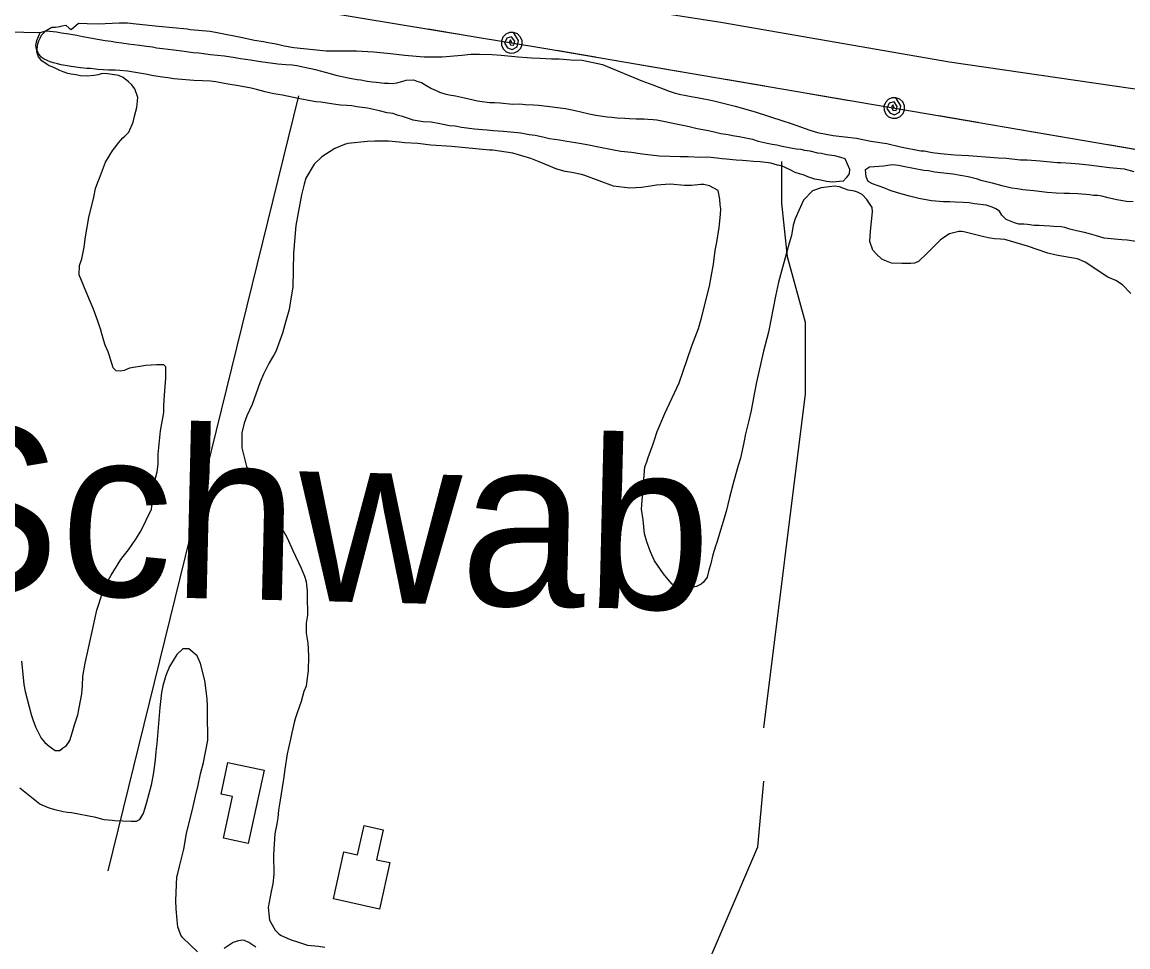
# Model space of a CAD drawing. Extents: x 3187622 to 3225504, y 800805 to 826213.
# Drawn here: x 3205746 to 3206698, y 807553 to 808349 of the extents above; entities that cross this region are included whole.
import ezdxf

# ---------------------------------------------------------------- set-up
doc = ezdxf.new("R2010")
doc.units = 0
for name, color, linetype in [('V-BLDG-OTLN', 7, 'Continuous'), ('V-LEVE-TOET', 7, 'Continuous'), ('V-SITE-VEGE', 7, 'Continuous'), ('V-TOPO-GNAM-IDEN', 7, 'Continuous'), ('V-TOPO-SHOR', 7, 'Continuous'), ('V-UTIL-LINE', 7, 'Continuous')]:
    doc.layers.add(name, color=color, linetype=linetype)

msp = doc.modelspace()

# ---------------------------------------------------------------- linework, layer by layer
at = {"layer": 'V-BLDG-OTLN'}
for points in [[(3205940.75, 807641.96), (3205919.51, 807646.5), (3205927.17, 807682.31), (3205917.27, 807684.43), (3205923.12, 807711.82), (3205954.26, 807705.16)], [(3206014.07, 807594.45), (3206023.13, 807634.71), (3206034.76, 807632.1), (3206040.46, 807657.44), (3206057, 807653.72), (3206051.22, 807628.04), (3206062.58, 807625.48), (3206053.6, 807585.56)]]:
    msp.add_lwpolyline(points, close=True, dxfattribs=at)
at = {"layer": 'V-LEVE-TOET'}
msp.add_lwpolyline([(3205710.24, 808447.36), (3205899.2, 808420.92), (3206079.58, 808391.01), (3206347.51, 808349.1), (3206544.43, 808315.14), (3206732.03, 808287.82), (3206967.84, 808242.78), (3207149.94, 808207.23), (3207375.86, 808161.43), (3207630.05, 808116.12), (3207894.87, 808076.72), (3208125.4, 808039.37), (3208371.1, 807995.98)], dxfattribs=at)
at = {"layer": 'V-SITE-VEGE'}
for points in [[(3205863.07, 807968.53), (3205863.19, 807977.11), (3205864.66, 807991.49), (3205865.25, 807997.29), (3205867.99, 808013.16), (3205868.08, 808019.22), (3205868.46, 808028.05), (3205869.67, 808042.68), (3205869.81, 808052.28), (3205868.07, 808054.07), (3205861.75, 808054.16), (3205852.65, 808053.53), (3205838.47, 808051.2), (3205833.9, 808049.25), (3205830.36, 808048.79), (3205826.83, 808048.84), (3205824.34, 808051.4), (3205820.96, 808062.81), (3205819.99, 808065.35), (3205817.54, 808070.94), (3205816.33, 808074.75), (3205814.65, 808080.83), (3205813.45, 808085.15), (3205811.99, 808089.21), (3205811.27, 808091.74), (3205807.38, 808102.15), (3205803.95, 808110.03), (3205799.06, 808121.71), (3205795.16, 808131.62), (3205795.28, 808139.7), (3205797.38, 808145.48), (3205799.29, 808155.55), (3205800.67, 808164.37), (3205803.44, 808181), (3205807.72, 808198.37), (3205809.09, 808205.92), (3205811.19, 808211.45), (3205812.75, 808214.96), (3205817.74, 808228.53), (3205824.21, 808239.05), (3205825.75, 808241.05), (3205829.09, 808245.29), (3205832.69, 808249.53), (3205834.47, 808251.02), (3205837.81, 808254.51), (3205841.72, 808263.04), (3205842.8, 808268.33), (3205844.67, 808275.63), (3205845.55, 808284.2), (3205843.13, 808291.82), (3205840.15, 808295.39), (3205837.66, 808297.7), (3205832.92, 808301.56), (3205829.15, 808303.12), (3205819.58, 808304.77), (3205814.78, 808304.84), (3205811.48, 808303.88), (3205807.93, 808303.17), (3205801.87, 808302.75), (3205796.32, 808303.08), (3205792.29, 808303.89), (3205788.25, 808304.46), (3205785.23, 808305.01), (3205781.21, 808306.33), (3205778.45, 808307.62), (3205773.94, 808309.96), (3205771.93, 808310.75), (3205769.41, 808311.54), (3205767.66, 808312.58), (3205762.91, 808315.93), (3205760.18, 808319.25), (3205758.72, 808323.56), (3205759.58, 808330.62), (3205760.37, 808333.14), (3205761.42, 808335.39), (3205762.71, 808337.9), (3205766.56, 808341.89), (3205771.65, 808344.85), (3205774.68, 808344.8), (3205778.48, 808345.51), (3205780.51, 808345.98), (3205783.54, 808346.45), (3205786.54, 808343.88), (3205788.29, 808342.84), (3205794.43, 808348.31), (3205802, 808347.95), (3205811.34, 808347.82), (3205829.54, 808348.58), (3205836.61, 808348.48), (3205844.17, 808347.86), (3205863.34, 808345.83), (3205888.05, 808343.46), (3205891.08, 808342.91)], [(3205891.08, 808342.91), (3205907.98, 808341.41), (3205915.28, 808340.04), (3205934.17, 808336.24), (3205946, 808333.55), (3205953.82, 808332.43), (3205957.84, 808331.61), (3205964.65, 808330.51), (3205971.7, 808328.89), (3205980, 808327.26), (3206007.75, 808324.34), (3206015.07, 808324.49), (3206026.69, 808324.33), (3206033.76, 808324.48), (3206048.65, 808323.52), (3206063.28, 808322.3), (3206075.38, 808320.61), (3206085.21, 808319.97), (3206092.03, 808319.37), (3206107.68, 808319.4), (3206124.62, 808320.68), (3206132.46, 808321.58), (3206139.79, 808321.73), (3206150.65, 808321.32), (3206158.46, 808320.71), (3206173.09, 808319.23), (3206180.91, 808318.87), (3206184.7, 808318.57), (3206192.02, 808318.21), (3206201.86, 808317.57), (3206208.42, 808317.47), (3206218.52, 808316.83), (3206228.11, 808316.44), (3206245.73, 808312.66), (3206279.63, 808298.54), (3206289.18, 808295.12), (3206302.99, 808289.62), (3206307.52, 808288.3), (3206311.79, 808287.23), (3206317.84, 808286.13), (3206322.12, 808285.06), (3206327.16, 808284.23), (3206340.51, 808281.77), (3206359.89, 808276.95), (3206377.24, 808271.91), (3206401.12, 808264.25), (3206408.16, 808261.88), (3206424.24, 808256.09), (3206430.78, 808254.24), (3206444.38, 808251.52), (3206464.3, 808249.22), (3206476.89, 808246.77), (3206490.5, 808244.56), (3206502.33, 808241.86), (3206519.71, 808238.33), (3206522.74, 808238.29), (3206529.54, 808236.93), (3206536.85, 808236.07), (3206548.95, 808234.89), (3206560.81, 808234.22), (3206583.02, 808232.64), (3206586.55, 808232.34), (3206593.62, 808231.99), (3206605.46, 808230.56), (3206611.27, 808230.48), (3206622.63, 808229.81), (3206637.25, 808228.34), (3206640.28, 808228.3), (3206649.11, 808227.67), (3206656.18, 808227.07), (3206664.5, 808226.19), (3206682.14, 808223.92), (3206694.75, 808222.73), (3206703.06, 808220.6)], [(3206332.92, 808209.4), (3206330.4, 808209.43), (3206322.3, 808208.54), (3206316.24, 808208.62), (3206303.88, 808209.81), (3206292.25, 808208.71), (3206286.94, 808208.03), (3206279.35, 808206.87), (3206274.04, 808206.44), (3206269.23, 808206.26), (3206255.12, 808207.97), (3206230.5, 808217.16), (3206227.73, 808217.95), (3206219.17, 808219.84), (3206213.62, 808220.68), (3206206.33, 808222.55), (3206196.04, 808226.98), (3206191.26, 808228.82), (3206183.98, 808231.7), (3206176.18, 808234.08), (3206168.64, 808236.46), (3206151.25, 808238.98), (3206148.47, 808239.02), (3206127.79, 808241.08), (3206115.94, 808242.01), (3206098.02, 808243.27), (3206086.68, 808244.69), (3206075.58, 808245.35), (3206070.53, 808245.93), (3206061.45, 808246.56), (3206049.58, 808246.73), (3206043.27, 808246.31), (3206026.32, 808244.78), (3206023.53, 808243.81), (3206015.15, 808240.4), (3206003.94, 808233.23), (3205997.53, 808227.01), (3205990.29, 808214.73), (3205988.7, 808209.7), (3205986.55, 808200.39), (3205983.81, 808185.02), (3205981.63, 808173.94), (3205979.53, 808150.23), (3205979.12, 808120.94), (3205977.19, 808109.35), (3205975.82, 808101.8), (3205972.89, 808090.98), (3205970.23, 808081.42), (3205964.45, 808065.59), (3205962.9, 808063.09), (3205961.6, 808060.58), (3205958.5, 808055.32), (3205953.82, 808046.04), (3205950.68, 808038.51), (3205944.11, 808019.92), (3205939.42, 808010.13), (3205937.06, 808003.85), (3205935.18, 807995.54), (3205935.1, 807990.49), (3205935.25, 807982.66), (3205939.32, 807966.7), (3205945.46, 807954.74), (3205949.15, 807947.61), (3205955.81, 807936.66), (3205960.76, 807929.27), (3205974.06, 807905.09), (3205978.95, 807894.16), (3205986.31, 807878.9), (3205989.25, 807872.29), (3205990.45, 807867.48), (3205990.91, 807864.7), (3205991.35, 807859.64), (3205991.53, 807855.09), (3205991.81, 807838.67), (3205990.7, 807831.61), (3205990.58, 807823.03), (3205991.51, 807817.97), (3205991.97, 807814.42), (3205992.41, 807809.62), (3205992.57, 807803.05), (3205992.4, 807790.93), (3205990.98, 807780.09), (3205990.44, 807777.57), (3205988.61, 807772.8), (3205986.21, 807764.25), (3205982.79, 807754.45), (3205981.2, 807749.17), (3205980.42, 807747.16), (3205978.26, 807737.34), (3205977.17, 807731.8), (3205974.21, 807719.21), (3205972.26, 807705.85), (3205971.12, 807697.28), (3205969.76, 807690.23), (3205968.1, 807679.4), (3205966.71, 807670.58), (3205966.11, 807664.02), (3205965.28, 807658.98), (3205963.65, 807650.42), (3205962.38, 807632.5), (3205962.65, 807615.33)], [(3206573.97, 808164.33), (3206560.38, 808167.8), (3206556.86, 808168.61), (3206554.84, 808168.89), (3206552.57, 808168.93), (3206544.46, 808166.77), (3206539.62, 808163.8), (3206536.55, 808161.32), (3206529.38, 808154.35), (3206525.28, 808150.12), (3206517.86, 808143.15), (3206514.3, 808141.69), (3206511.27, 808141.22), (3206503.44, 808141.33), (3206494.61, 808141.71), (3206488.83, 808143.81), (3206486.32, 808145.11), (3206481.58, 808149.47), (3206478.6, 808152.8), (3206475.92, 808160.16), (3206476.56, 808169.24), (3206477.43, 808177.56), (3206478.05, 808185.89), (3206477.86, 808189.68), (3206473.41, 808196.56), (3206469.17, 808200.91), (3206465.41, 808202.73), (3206462.65, 808203.53), (3206457.36, 808204.61), (3206449.82, 808207.25), (3206445.53, 808207.81), (3206433.9, 808206.46), (3206426.54, 808204.04), (3206418.85, 808195.81), (3206414.68, 808187.03), (3206411.55, 808179.75), (3206409.96, 808174.47), (3206408.32, 808165.4), (3206406.46, 808158.86), (3206397.15, 808125.41), (3206394.7, 808113.32), (3206388.71, 808082.34), (3206384.44, 808065.98), (3206378.25, 808039.05), (3206376.34, 808028.72), (3206373.62, 808014.87), (3206371.73, 808006.31), (3206368.79, 807994.73), (3206367.42, 807987.18), (3206364.45, 807973.83), (3206362.59, 807967.3), (3206360.47, 807960.25), (3206358.33, 807951.95), (3206355.13, 807939.87), (3206352.18, 807927.79), (3206343.97, 807900.38), (3206342.92, 807897.87), (3206340.8, 807890.58), (3206338.66, 807882.02), (3206337.33, 807877.24), (3206335.73, 807871.2), (3206332.64, 807866.95), (3206330.59, 807865.21), (3206326.78, 807863.24), (3206319.44, 807861.83), (3206314.38, 807861.65), (3206311.11, 807862.2), (3206305.59, 807865.31), (3206302.11, 807869.15), (3206298.14, 807874.25), (3206290.47, 807885.47), (3206287.04, 807893.1), (3206283.88, 807901.73), (3206281.96, 807908.58), (3206280.62, 807920.72), (3206279.23, 807929.83), (3206282.27, 807966.41), (3206283.85, 807970.68), (3206284.91, 807974.45), (3206289.1, 807985.25), (3206290.16, 807988.77), (3206292.8, 807996.82), (3206299.33, 808012.13), (3206311.82, 808038.47), (3206318.68, 808058.83), (3206322.63, 808070.39), (3206328.4, 808085.46), (3206330.78, 808093.51), (3206337.75, 808121.95), (3206339.37, 808129.76), (3206341.3, 808140.84), (3206342.73, 808152.44), (3206344.09, 808159.74), (3206346.03, 808172.34), (3206347.2, 808183.44), (3206347.52, 808188.48), (3206347.06, 808191.77), (3206346.63, 808196.83), (3206345.22, 808204.18), (3206337.7, 808208.32), (3206332.92, 808209.4)], [(3206700.57, 808115.57), (3206693.35, 808123), (3206687.59, 808126.61), (3206680.81, 808129.49), (3206661.29, 808142.39), (3206654.77, 808145.26), (3206647.72, 808146.62), (3206636.38, 808148.55), (3206629.08, 808150.17), (3206611.74, 808156.22), (3206592.12, 808162.05), (3206588.34, 808162.36), (3206583.29, 808162.68), (3206579.51, 808163.24), (3206573.97, 808164.33)], [(3205745.52, 807798.96), (3205746.84, 807784.8), (3205747.51, 807778.98), (3205748.69, 807772.9), (3205750.36, 807766.31), (3205753.71, 807753.13), (3205755.17, 807748.81), (3205757.6, 807742.47), (3205759.32, 807738.91), (3205762.52, 807732.8), (3205765.5, 807728.97), (3205769.24, 807725.89), (3205774.49, 807722.03), (3205778.53, 807721.97), (3205780.83, 807723.96), (3205784.15, 807726.44), (3205786.98, 807730.69), (3205789.37, 807738.23), (3205791.21, 807744.02), (3205793.86, 807752.82), (3205797.4, 807770.7), (3205798.01, 807778.01), (3205798.37, 807785.84), (3205800.3, 807797.18), (3205801.92, 807804.98), (3205805.7, 807821.85), (3205810.29, 807843), (3205815.29, 807857.83), (3205818.44, 807865.61), (3205822.58, 807872.88), (3205831.1, 807886.4), (3205832.91, 807889.15), (3205837.54, 807894.89), (3205843.98, 807904.15), (3205848.12, 807910.9), (3205857.48, 807929.97), (3205859.23, 807946.86), (3205859.8, 807951.65), (3205860.35, 807954.17), (3205862.22, 807961.97), (3205863.07, 807968.53)], [(3205904.3, 807775.76), (3205903.38, 807782.34), (3205899.55, 807797.04), (3205896.61, 807803.65), (3205889.62, 807809.55), (3205884.32, 807809.63), (3205879.2, 807804.65), (3205872.99, 807794.38), (3205869.6, 807786.6), (3205867.2, 807777.8), (3205866.11, 807772), (3205864.67, 807759.14), (3205861.96, 807728.12), (3205861.1, 807721.31), (3205860.49, 807714), (3205859.08, 807703.16), (3205857.15, 807692.07), (3205853.16, 807677.23), (3205851.57, 807672.45), (3205850.25, 807667.92), (3205846.89, 807662.42), (3205844.09, 807660.94), (3205839.79, 807661), (3205825.66, 807661.45), (3205823.39, 807661.74), (3205816.58, 807662.34), (3205809.54, 807664.46), (3205788.63, 807668.29), (3205785.1, 807668.59), (3205781.32, 807669.15), (3205774.28, 807671.02), (3205768.74, 807672.61), (3205761.21, 807675.75), (3205743.98, 807689.63)], [(3205897.06, 807548.82), (3205884.34, 807560.62), (3205882.61, 807563.17), (3205880.19, 807570.27), (3205879.51, 807575.84), (3205878.64, 807585.7), (3205878.23, 807592.78), (3205879.28, 807613.22), (3205880.08, 807616.24), (3205881.43, 807622.28), (3205883.83, 807631.34), (3205885.17, 807637.13), (3205887.63, 807650.48), (3205893.26, 807673.88), (3205895.41, 807682.69), (3205897.56, 807692.26), (3205899.72, 807702.08), (3205902.13, 807711.64), (3205905.94, 807731.03), (3205905.51, 807754.27), (3205905.6, 807760.59), (3205905.43, 807766.4), (3205904.3, 807775.76)], [(3205962.65, 807615.33), (3205961.78, 807607.26), (3205960.42, 807600.71), (3205957.95, 807586.85), (3205959.06, 807575.98), (3205960.04, 807573.95), (3205963.99, 807567.32), (3205966.48, 807564.76), (3205968.48, 807562.97), (3205976.76, 807559.32), (3205984.8, 807556.68), (3205991.85, 807554.56), (3206001.18, 807553.67), (3206006.72, 807552.83)], [(3205947.12, 807552.66), (3205941.11, 807556.79), (3205937.35, 807558.35), (3205935.33, 807558.64), (3205931.28, 807557.93), (3205927.73, 807556.72), (3205919.83, 807551.53)]]:
    msp.add_lwpolyline(points, dxfattribs=at)
at = {"layer": 'V-TOPO-SHOR'}
msp.add_line((3205820.11, 807618.54), (3205984.33, 808285.67), dxfattribs=at)
for points in [[(3205399.49, 808412.91), (3205537.86, 808372.91), (3205635.37, 808342.12), (3205676.42, 808342.12), (3205761.65, 808340.28)], [(3205871.52, 808301.19), (3205866.75, 808301.89), (3205859.13, 808302.95), (3205852.15, 808304.32), (3205841.99, 808306.06), (3205836.6, 808307.09), (3205830.24, 808307.5), (3205826.11, 808307.87), (3205820.38, 808307.95), (3205811.16, 808308.4), (3205804.81, 808309.13), (3205801.63, 808309.17), (3205796.23, 808309.88), (3205788.29, 808310.95), (3205779.71, 808312.35), (3205776.55, 808313.34), (3205773.06, 808314.03), (3205770.21, 808315.03), (3205764.83, 808317.33), (3205762.31, 808318.96), (3205760.13, 808322.17), (3205758.27, 808326.01), (3205757.68, 808329.2), (3205758.69, 808333.32), (3205761.65, 808340.28), (3205766.77, 808341.8)], [(3205766.77, 808341.8), (3205775.66, 808340.72), (3205779.79, 808340.03), (3205786.14, 808338.98), (3205793.12, 808337.93), (3205798.2, 808336.9), (3205812.48, 808334.16), (3205817.56, 808333.45), (3205822.64, 808332.74), (3205827.08, 808332.04), (3205831.85, 808331.34), (3205837.25, 808330.63), (3205847.09, 808329.21), (3205853.13, 808328.49), (3205858.21, 808327.79), (3205861.7, 808327.1), (3205866.78, 808326.39), (3205876.63, 808325.3), (3205883.62, 808324.56), (3205893.15, 808323.16), (3205898.23, 808322.77), (3205908.08, 808321.35), (3205920.15, 808320.23), (3205929.36, 808318.83), (3205934.12, 808317.81), (3205942.69, 808316.73), (3205951.27, 808315.34), (3205966.19, 808313.22), (3205973.19, 808312.8), (3205978.59, 808312.41), (3205982.4, 808311.71), (3205989.06, 808310.35), (3205998.58, 808308.31), (3206002.7, 808307.29), (3206011.26, 808304.94), (3206016.01, 808303.6), (3206026.8, 808301.22), (3206034.42, 808299.84), (3206037.59, 808299.48), (3206042.98, 808298.45), (3206047.75, 808297.75), (3206051.25, 808297.38), (3206057.6, 808296.65), (3206061.42, 808296.6), (3206064.91, 808296.23), (3206068.74, 808296.82), (3206072.89, 808298.03), (3206076.73, 808299.25), (3206083.09, 808299.48), (3206085.94, 808298.48), (3206089.74, 808297.16), (3206093.53, 808294.87), (3206098.58, 808291.94), (3206102.37, 808290.3), (3206105.22, 808288.98), (3206109.97, 808287.33), (3206113.78, 808286.64), (3206119.17, 808285.6), (3206126.79, 808283.91), (3206138.21, 808281.52), (3206142.01, 808280.83), (3206148.69, 808280.1), (3206152.82, 808280.04), (3206157.59, 808279.65), (3206168.08, 808278.55), (3206174.44, 808278.78), (3206179.21, 808278.39), (3206186.2, 808277.98), (3206190.65, 808277.59), (3206197.96, 808276.86), (3206213.84, 808274.72), (3206222.09, 808273.02), (3206227.17, 808271.99), (3206234.14, 808270.3), (3206239.85, 808268.95), (3206249.7, 808267.54), (3206253.83, 808267.48), (3206258.28, 808266.78), (3206264.95, 808266.37), (3206269.09, 808266.31), (3206274.81, 808265.91), (3206281.49, 808265.82), (3206284.67, 808265.77), (3206289.44, 808265.39), (3206292.62, 808265.02), (3206299.6, 808263.65), (3206309.12, 808261.61), (3206317.68, 808259.9), (3206321.49, 808258.89), (3206327.2, 808257.54), (3206337.04, 808255.81), (3206343.06, 808254.45), (3206347.5, 808253.43), (3206353.85, 808252.39), (3206357.66, 808251.7), (3206363.37, 808250.66), (3206374.79, 808248.27), (3206379.86, 808246.61), (3206387.47, 808244.91), (3206391.92, 808244.21), (3206395.73, 808243.52)], [(3206395.73, 808243.52), (3206400.49, 808242.5), (3206409.37, 808240.79), (3206412.54, 808240.1), (3206416.36, 808239.73), (3206419.53, 808239.05), (3206424.29, 808238.35), (3206430.95, 808236.66), (3206434.13, 808236.3), (3206438.89, 808235.28), (3206445.56, 808234.23), (3206450.63, 808232.89), (3206454.43, 808231.88), (3206458.44, 808222.59), (3206458.06, 808218.46), (3206455.46, 808215), (3206452.88, 808212.17), (3206443.64, 808211.35), (3206438.56, 808212.05), (3206433.8, 808213.08), (3206428.41, 808214.1), (3206422.39, 808216.1), (3206419.23, 808217.42), (3206415.42, 808218.43), (3206411.62, 808219.75), (3206407.2, 808222.04), (3206399.93, 808225.33), (3206396.44, 808226.01), (3206390.73, 808227.68), (3206381.52, 808228.77), (3206375.8, 808229.17), (3206369.76, 808229.89), (3206366.26, 808229.94), (3206360.86, 808230.33), (3206352.6, 808231.08), (3206348.78, 808231.46), (3206344.34, 808232.15), (3206336.08, 808232.91), (3206330.03, 808232.68), (3206319.53, 808233.14), (3206312.54, 808233.24), (3206294.72, 808233.81), (3206287.41, 808234.55), (3206279.79, 808235.61), (3206270.59, 808237.01), (3206261.37, 808237.78), (3206255.34, 808238.82), (3206240.74, 808241.89), (3206235.35, 808242.92), (3206227.73, 808244.3), (3206222.34, 808245.33), (3206215.03, 808246.39), (3206208.68, 808247.43), (3206200.11, 808248.83), (3206194.4, 808250.18), (3206187.74, 808251.55), (3206182.66, 808252.25), (3206175.36, 808253.63), (3206160.43, 808255.11), (3206155.97, 808255.18), (3206151.52, 808255.56), (3206146.44, 808256.26), (3206142.31, 808256.32), (3206135.64, 808257.05), (3206124.2, 808258.49), (3206118.8, 808259.52), (3206114.04, 808259.9), (3206107.06, 808261.28), (3206098.17, 808262.99), (3206091.18, 808263.41), (3206082.6, 808264.8), (3206078.81, 808266.13), (3206073.42, 808267.79), (3206068.98, 808269.13), (3206065.5, 808270.45), (3206060.42, 808271.16), (3206053.76, 808272.84), (3206043.29, 808275.22), (3206034.08, 808276.3), (3206029.96, 808277), (3206025.82, 808277.37), (3206020.1, 808277.77), (3206014.07, 808278.49), (3206003.27, 808280.24), (3205998.82, 808280.62), (3205991.21, 808282), (3205983.59, 808283.38), (3205970.27, 808286.43), (3205962.65, 808287.49), (3205955.35, 808289.19), (3205947.74, 808291.2), (3205943.3, 808292.22), (3205932.2, 808294.29), (3205921.72, 808296.02), (3205912.83, 808297.74), (3205908.07, 808298.44), (3205901.39, 808298.54), (3205893.76, 808298.96), (3205883.59, 808299.74), (3205876.6, 808300.48), (3205871.52, 808301.19)], [(3206384.6, 807741.7), (3206420.53, 808029.08), (3206420.53, 808090.66), (3206405.13, 808147.11), (3206400, 808193.29), (3206400, 808218.95), (3206400, 808229.22)], [(3206472.12, 808222.4), (3206475.65, 808224.58), (3206479.79, 808224.84), (3206487.75, 808225.36), (3206491.26, 808225.95), (3206495.4, 808226.53), (3206500.49, 808226.14), (3206504.61, 808225.12), (3206522.38, 808221.69)], [(3206705.11, 808160.25), (3206697.49, 808161.31), (3206692.73, 808161.7), (3206686.69, 808162.42), (3206677.79, 808163.18), (3206671.14, 808165.18), (3206665.12, 808166.86), (3206660.68, 808168.19), (3206653.7, 808169.57), (3206647.99, 808170.92), (3206643.87, 808172.25), (3206640.7, 808172.93), (3206634.02, 808173.34), (3206630.84, 808173.39), (3206626.07, 808173.77), (3206621.62, 808174.15), (3206617.49, 808174.21), (3206611.77, 808174.93), (3206608.59, 808175.29), (3206604.14, 808175.35), (3206600.34, 808176.36), (3206596.22, 808178.01), (3206593.38, 808179.32), (3206589.61, 808182.88), (3206587.43, 808186.41), (3206584.28, 808188.36), (3206581.12, 808190), (3206576.05, 808191.66), (3206565.89, 808192.76), (3206561.44, 808193.46), (3206556.35, 808193.85), (3206549.36, 808194.26), (3206544.91, 808194.33), (3206539.18, 808194.41), (3206529.01, 808195.19), (3206518.22, 808197.25), (3206509.97, 808199.27), (3206499.83, 808202.28), (3206493.5, 808204.28), (3206487.8, 808206.59), (3206478.3, 808209.9), (3206474.51, 808211.86), (3206472.66, 808216.03), (3206472.39, 808219.21), (3206472.12, 808222.4)], [(3206522.38, 808221.69), (3206526.51, 808221.31), (3206531.91, 808220.28), (3206539.53, 808219.54), (3206547.47, 808218.47), (3206560.49, 808216.38), (3206567.47, 808214.69), (3206571.58, 808213.04), (3206575.07, 808212.36), (3206581.09, 808210.68), (3206589.65, 808208.65), (3206598.22, 808206.62), (3206602.98, 808205.92), (3206607.74, 808205.21), (3206616.96, 808204.13), (3206628.71, 808202.69), (3206636.34, 808202.27), (3206643.33, 808201.85), (3206647.79, 808201.79), (3206655.11, 808201.68), (3206665.28, 808200.9), (3206668.45, 808200.22), (3206672.27, 808200.17), (3206675.44, 808199.49), (3206679.56, 808198.47), (3206688.44, 808196.44), (3206697.01, 808195.05), (3206702.73, 808194.65)], [(3206246.05, 807002.73), (3206266.57, 807243.92), (3206271.71, 807336.29), (3206281.97, 807387.61), (3206302.5, 807459.45), (3206348.68, 807567.22), (3206379.47, 807639.06), (3206384.6, 807695.51)]]:
    msp.add_lwpolyline(points, dxfattribs=at)
at = {"layer": 'V-UTIL-LINE'}
for points in [[(3199923.05, 813594.49), (3200640.01, 812717.79), (3202006.06, 811098.72), (3203128.65, 810686.06), (3203334.13, 810414.07), (3203687.08, 810134.04), (3205008.03, 808523.12), (3206196.96, 808326.53), (3208534.47, 807926.94), (3209217.68, 808075.2), (3210991.35, 807487.65), (3211714.81, 807276.32), (3211555.07, 806654.47), (3211454.57, 806207.44)], [(3206095.61, 808343.29), (3206129.16, 808337.74)], [(3206167.64, 808331.38), (3206166.41, 808333.98), (3206165.25, 808331.96), (3206166.49, 808329.51), (3206169.41, 808329.35), (3206170.13, 808332.68), (3206167.49, 808336.55), (3206163.37, 808335.43), (3206161.33, 808331.02), (3206163.81, 808327.17), (3206167.96, 808325.5), (3206172.13, 808327.92), (3206173.34, 808333.29), (3206169.1, 808340.26), (3206165.6, 808340.15), (3206162.4, 808338.7), (3206160, 808336.14), (3206158.76, 808332.85), (3206158.87, 808329.34), (3206160.32, 808326.14), (3206162.88, 808323.74), (3206166.17, 808322.5), (3206169.68, 808322.62), (3206172.88, 808324.06), (3206175.28, 808326.63), (3206176.52, 808329.91), (3206176.4, 808333.42), (3206174.95, 808336.62), (3206172.39, 808339.02), (3206169.1, 808340.26)], [(3206206.1, 808324.97), (3206239.62, 808319.24)], [(3206279.04, 808312.5), (3206312.56, 808306.77)], [(3206351.98, 808300.03), (3206385.5, 808294.3)], [(3206424.93, 808287.56), (3206458.44, 808281.83)], [(3206496.89, 808275.26), (3206495.67, 808277.87), (3206494.51, 808275.85), (3206495.73, 808273.4), (3206498.65, 808273.22), (3206499.38, 808276.54), (3206496.77, 808280.43), (3206492.65, 808279.33), (3206490.58, 808274.93), (3206493.04, 808271.07), (3206497.17, 808269.38), (3206501.36, 808271.78), (3206502.6, 808277.14), (3206498.4, 808284.13), (3206494.89, 808284.04), (3206491.69, 808282.61), (3206489.27, 808280.06), (3206488.02, 808276.78), (3206488.11, 808273.27), (3206489.54, 808270.06), (3206492.09, 808267.65), (3206495.37, 808266.39), (3206498.88, 808266.48), (3206502.09, 808267.92), (3206504.5, 808270.46), (3206505.76, 808273.74), (3206505.66, 808277.25), (3206504.23, 808280.46), (3206501.68, 808282.88), (3206498.4, 808284.13)], [(3206535.33, 808268.69), (3206568.84, 808262.96)], [(3206608.27, 808256.22), (3206641.78, 808250.49)], [(3206681.21, 808243.75), (3206714.72, 808238.02)]]:
    msp.add_lwpolyline(points, dxfattribs=at)

# ---------------------------------------------------------------- texts
at = {"layer": 'V-TOPO-GNAM-IDEN'}
msp.add_text('Schwab', height=145, rotation=358.6282, dxfattribs=at).set_placement((3205648.14, 807859.12))

doc.saveas('drawing.dxf')
